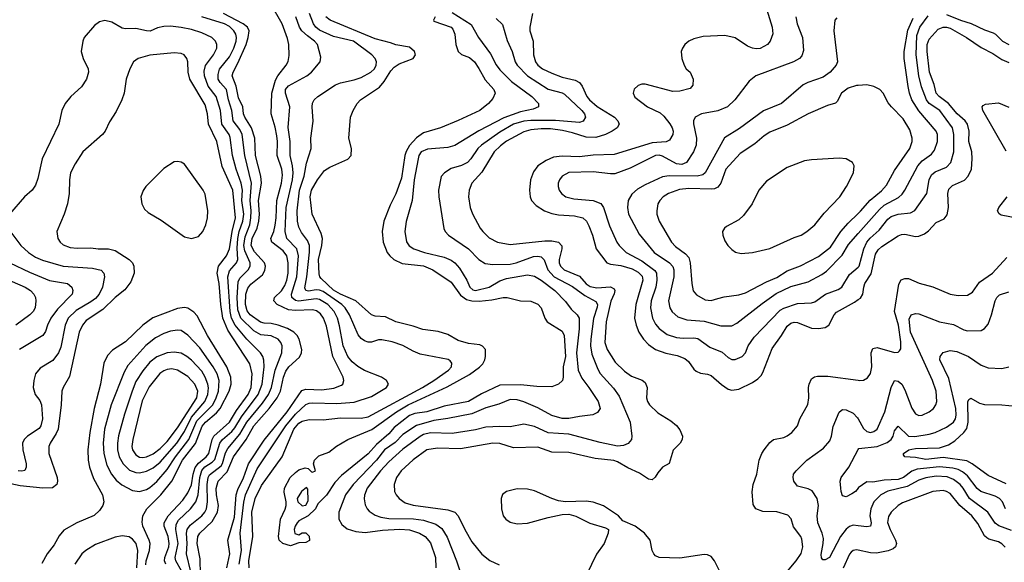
# Model space of a CAD drawing. Header units: inches. Extents: x 1308407 to 1441228, y 959628 to 1036311.
# Tile 370 of 656: x 1375159 to 1380843, y 995781 to 998913. Entities that reach past the tile are written whole.
import ezdxf

# ---------------------------------------------------------------- set-up
doc = ezdxf.new("R2010")
doc.units = ezdxf.units.IN
doc.header["$MEASUREMENT"] = 0
doc.layers.add('B3979', color=7, linetype='Continuous')
doc.layers.add('B3989', color=7, linetype='Continuous')

msp = doc.modelspace()

# ---------------------------------------------------------------- linework, layer by layer
at = {"layer": 'B3979', "color": 5}
for points, elevation in [([(1376355, 995750), (1376371.1, 995830), (1376360.1, 995910), (1376397.9, 996042.2), (1376408.3, 996170), (1376417.7, 996202.3), (1376450.9, 996269.1), (1376479.5, 996350), (1376570, 996486.8), (1376702.5, 996650), (1376787.9, 996772.1), (1376810, 996780.1), (1376902.5, 996777.5), (1376973, 996787), (1377016.7, 996803.3), (1377025.1, 996810), (1377030.6, 996830), (1377026.4, 996850), (1376965.8, 996970), (1376930, 997144.4), (1376912.5, 997190), (1376895.3, 997215.3), (1376872.4, 997232.4), (1376850, 997238.9), (1376750, 997234.9), (1376710, 997238.9), (1376644.7, 997270), (1376626.3, 997290), (1376630.5, 997310), (1376670, 997349.2), (1376690, 997378.9), (1376701.7, 997410), (1376707.7, 997450), (1376708.1, 997510), (1376701, 997550), (1376679.1, 997579.1), (1376613.6, 997630), (1376609.2, 997650), (1376624.9, 997690), (1376633.1, 997726.9), (1376639.3, 997770), (1376642.8, 997870), (1376669.9, 997970), (1376675.8, 998015.8), (1376672.3, 998050), (1376644.5, 998130), (1376646.8, 998210), (1376643.1, 998243.1), (1376633.5, 998293.5), (1376609.9, 998370), (1376613.8, 998490), (1376635.2, 998564.8), (1376649.7, 998590.3), (1376697.7, 998650), (1376708.4, 998671.6), (1376713.6, 998706.4), (1376712.1, 998770), (1376705.4, 998805.4), (1376673.3, 998890), (1376606.1, 999006.1)], 2880), ([(1377655.1, 998955.1), (1377765.4, 998885.4), (1377807, 998810), (1377876.7, 998716.7), (1377910, 998652.4), (1377930, 998624.5), (1377997.4, 998557.4), (1378116.3, 998470), (1378154, 998430), (1378154.9, 998410), (1378123.3, 998396.7), (1378050, 998381.7), (1377953.4, 998346.6), (1377810, 998271.2), (1377670, 998187.7), (1377630, 998175.8), (1377513.3, 998166.7), (1377477.2, 998150), (1377463.7, 998130), (1377458.9, 998110), (1377435.4, 997990), (1377423.9, 997870), (1377389.4, 997749.4), (1377382.1, 997690), (1377390.9, 997630.9), (1377407.5, 997607.5), (1377434, 997590), (1377495.8, 997570), (1377610, 997543), (1377650, 997524.7), (1377670.1, 997510), (1377698.7, 997478.7), (1377741.1, 997410), (1377758.4, 997370), (1377774.9, 997354.9), (1377790.1, 997350.1), (1377870, 997369.7), (1377930, 997405.8), (1377970, 997420.5), (1378090, 997440.4), (1378130, 997432.7), (1378170, 997410.6), (1378248.8, 997350), (1378310, 997286.9), (1378342.9, 997242.9), (1378376.6, 997210), (1378388.1, 997190), (1378388.7, 997128.7), (1378373.3, 996990), (1378382.7, 996890), (1378403.8, 996843.8), (1378445.5, 996790), (1378497.8, 996710), (1378510.9, 996670), (1378494.5, 996645.5), (1378467.6, 996632.4), (1378390, 996623.7), (1378330, 996610.6), (1378290, 996612.3), (1378230, 996628.3), (1378150, 996672.6), (1378070, 996708.1), (1378030, 996718.5), (1377990, 996721.1), (1377925.8, 996694.2), (1377850, 996673.5), (1377770, 996638.7), (1377630, 996611), (1377550, 996600.1), (1377450, 996571.4), (1377370, 996519.9), (1377326.3, 996473.6), (1377264.4, 996430), (1377218.9, 996370), (1377084.6, 996230), (1377040.3, 996170), (1377000.8, 996070), (1377002, 996030), (1377018.9, 995998.9), (1377050, 995975.2), (1377098.9, 995958.9), (1377154.1, 995954.1), (1377252.5, 995967.5), (1377353.4, 995973.4), (1377408.5, 995968.5), (1377466.5, 995950), (1377498.8, 995930), (1377530, 995893.4), (1377559.3, 995810), (1377560.7, 995750)], 2840), ([(1379472.1, 998970), (1379503, 998870), (1379507.5, 998832.5), (1379492.4, 998790), (1379476.1, 998770), (1379433.6, 998746.4), (1379410, 998744.3), (1379390, 998748.3), (1379361.5, 998761.5), (1379290, 998808.3), (1379230, 998822.8), (1379104.3, 998815.7), (1379050, 998803.1), (1379022.4, 998790), (1378999.5, 998770), (1378985.3, 998750), (1378978.4, 998730), (1378982, 998690), (1378994.8, 998650), (1379006.8, 998630), (1379030.6, 998610), (1379047.7, 998570), (1379044.1, 998535.9), (1379030, 998516), (1378970, 998501), (1378930, 998499.3), (1378770, 998541.8), (1378750, 998541.4), (1378730, 998533.7), (1378706.8, 998513.2), (1378700.2, 998490), (1378710, 998466.5), (1378784, 998410), (1378856.3, 998376.3), (1378877.3, 998357.3), (1378912.7, 998312.7), (1378926, 998290), (1378931.3, 998270), (1378929.1, 998250), (1378910, 998217.2), (1378890.8, 998209.2), (1378810, 998202.2), (1378590, 998135.6), (1378468.9, 998131.1), (1378390, 998121.2), (1378290, 998125.2), (1378240.5, 998119.5), (1378199.1, 998100.9), (1378150.7, 998069.3), (1378124.4, 998035.6), (1378108.6, 997990), (1378102.2, 997930), (1378106.2, 997890), (1378114.2, 997870), (1378140.2, 997840.2), (1378188.9, 997810), (1378230, 997795.5), (1378270, 997787.9), (1378361.6, 997781.6), (1378410, 997769.4), (1378430.9, 997750.9), (1378444.5, 997724.5), (1378464.8, 997670), (1378486, 997590), (1378549.3, 997510), (1378570, 997502.7), (1378630, 997493.9), (1378694.8, 997474.8), (1378730, 997456), (1378752.3, 997432.3), (1378756.6, 997410), (1378716.9, 997270), (1378708.2, 997190), (1378717.1, 997150), (1378734, 997110), (1378760.8, 997070), (1378790, 997038.3), (1378830.3, 997010), (1378890, 996987.6), (1378954.6, 996974.6), (1378998.2, 996958.2), (1379020.9, 996940.9), (1379050, 996896.5), (1379063.9, 996883.9), (1379090, 996872.8), (1379130, 996867), (1379150, 996858.9), (1379210, 996807.6), (1379250, 996781.6), (1379270, 996775), (1379310, 996780.3), (1379390, 996818.6), (1379420.2, 996839.8), (1379439.7, 996860.3), (1379450, 996876.4), (1379504, 997016), (1379557.6, 997090), (1379590, 997144.6), (1379610, 997162.6), (1379630, 997168.2), (1379650, 997166.3), (1379730, 997133.6), (1379770, 997130.9), (1379810, 997136.2), (1379830.6, 997149.4), (1379860.6, 997210), (1379874.3, 997225.7), (1379977.8, 997282.2), (1380000, 997297.8)], 2920), ([(1376091.8, 995731.8), (1376060.5, 995790), (1376056.2, 995810), (1376074.4, 995890), (1376059.5, 995970), (1376061.2, 995998.8), (1376075.5, 996024.5), (1376145.6, 996090), (1376175.4, 996130), (1376189, 996171), (1376198.9, 996270), (1376209.4, 996310.6), (1376227.8, 996332.2), (1376270, 996358.6), (1376285.8, 996374.2), (1376314, 996470), (1376329.2, 996490.8), (1376383.1, 996536.9), (1376401.6, 996558.4), (1376439.2, 996620.8), (1376535.2, 996750), (1376557.7, 996810), (1376569.9, 996910), (1376568.3, 996948.3), (1376562.1, 996970), (1376548.6, 996990), (1376470, 997068.9), (1376402.4, 997150), (1376382, 997190), (1376373.9, 997230), (1376360.1, 997430), (1376370, 997463.5), (1376410.2, 997509.8), (1376417.7, 997530), (1376414.9, 997594.9), (1376418.9, 997650), (1376426.2, 997690), (1376446, 997750), (1376451.8, 997790), (1376441.9, 997870), (1376444.7, 997930), (1376437.6, 997970), (1376408.4, 998050), (1376386.9, 998130), (1376373.5, 998233.5), (1376367.7, 998250), (1376325.8, 998310), (1376317.5, 998390), (1376292.6, 998470), (1376247.4, 998530), (1376225, 998590), (1376222.9, 998617.1), (1376231.9, 998648.1), (1376277.9, 998710), (1376295.9, 998750), (1376297, 998770), (1376289.3, 998789.3), (1376267.9, 998810), (1376210, 998836.7), (1376150, 998856.6), (1376090, 998869.3), (1376030, 998877), (1375990, 998874.9), (1375953.9, 998866.1), (1375912.1, 998847.9), (1375890.9, 998849.1), (1375830, 998863), (1375770, 998860.9), (1375750, 998865.2), (1375690, 998898.2), (1375650, 998909.7), (1375619.4, 998900.6), (1375590, 998880.5), (1375530.4, 998810), (1375522.4, 998790), (1375514, 998730), (1375525.7, 998690), (1375553.6, 998630), (1375555.5, 998610), (1375544.4, 998570), (1375514.9, 998525.1), (1375453.7, 998470), (1375420.3, 998430), (1375402.6, 998390), (1375383.6, 998310), (1375287.9, 998110), (1375263.8, 997996.2), (1375250, 997958.4), (1375230.2, 997929.8), (1375186.3, 997890), (1375099.5, 997790)], 2960), ([(1376146.5, 995726.5), (1376122.5, 995830), (1376125.6, 995890), (1376121.5, 995950), (1376125, 995970), (1376143.7, 995996.3), (1376210.9, 996050), (1376228, 996070), (1376237.9, 996090), (1376243.7, 996130), (1376240.9, 996230), (1376246.7, 996270), (1376254.3, 996285.7), (1376321.3, 996338.6), (1376329, 996351), (1376346.9, 996413.1), (1376360.8, 996439.2), (1376430, 996520.5), (1376470.2, 996590), (1376560.2, 996699.8), (1376595.3, 996750), (1376612.6, 996790), (1376634.1, 996890), (1376671.6, 996990), (1376673.5, 997030), (1376666.4, 997050), (1376650.6, 997070), (1376610, 997087.9), (1376550, 997095.3), (1376510, 997116.7), (1376435.8, 997190), (1376418.9, 997238.9), (1376413.6, 997310), (1376419.8, 997400.2), (1376430, 997421.7), (1376477.1, 997470), (1376488.4, 997491.6), (1376489.4, 997510.6), (1376458.8, 997578.8), (1376452.3, 997610), (1376459.5, 997660.5), (1376487.1, 997730), (1376493.9, 997770), (1376495.6, 997810), (1376488.5, 997870), (1376497.5, 997970), (1376458.8, 998130), (1376443.1, 998250), (1376430, 998279.3), (1376390.2, 998330.2), (1376382.6, 998390), (1376364, 998450), (1376353.3, 998510), (1376315.5, 998550), (1376305.2, 998570), (1376303.5, 998596.5), (1376312.7, 998627.3), (1376370, 998699.5), (1376395.6, 998750), (1376408.3, 998790), (1376410.3, 998810), (1376406, 998830), (1376394.6, 998850), (1376370, 998873.5), (1376341.8, 998890), (1376210, 998930.7)], 2940), ([(1376202.4, 995710), (1376201.2, 995801.2), (1376182.8, 995890), (1376186.5, 995930), (1376199.4, 995950), (1376270, 996017.1), (1376300.2, 996070), (1376306.6, 996110), (1376295.2, 996170), (1376293.5, 996206.5), (1376304.1, 996250), (1376356.7, 996303.3), (1376393.1, 996390), (1376465.9, 996490), (1376510, 996569.7), (1376599.3, 996670), (1376644.3, 996730), (1376664.9, 996770), (1376682.1, 996850), (1376695.2, 996884.8), (1376712.6, 996910), (1376774, 996966), (1376785, 996990), (1376786.8, 997010), (1376772.5, 997070), (1376760.7, 997090), (1376740.9, 997110), (1376705.7, 997130), (1376650, 997151.1), (1376610, 997159.4), (1376570, 997161.3), (1376548.3, 997168.3), (1376489.6, 997210), (1376472.5, 997232.5), (1376461.3, 997270), (1376463.7, 997330), (1376476, 997364), (1376493.5, 997386.5), (1376559.7, 997440.3), (1376574.3, 997465.7), (1376577.9, 997490), (1376572.4, 997510), (1376513.6, 997573.6), (1376494.9, 997610), (1376500.3, 997650), (1376528.7, 997710), (1376538.9, 997750), (1376542.8, 997790), (1376536.7, 997870), (1376554.5, 997970), (1376551.2, 998010), (1376520.5, 998130), (1376516.3, 998230), (1376497.4, 998290), (1376457.7, 998350), (1376451.1, 998370), (1376447.2, 998410), (1376422.1, 998462.1), (1376408.3, 998530), (1376385.5, 998590), (1376390.3, 998610), (1376418.3, 998661.7), (1376465.3, 998770), (1376477.9, 998810), (1376483.8, 998850), (1376473.3, 998870), (1376447.9, 998890), (1376336, 998950)], 2920), ([(1376426.1, 995770), (1376439.1, 995850), (1376432, 995950), (1376452.2, 996127.8), (1376462.2, 996170), (1376530, 996320.8), (1376694.3, 996570), (1376750, 996636), (1376810, 996692.8), (1376830, 996700.9), (1376850, 996702.8), (1376990, 996697.9), (1377090, 996706), (1377190, 996737.8), (1377277, 996790), (1377287.3, 996810), (1377277, 996830), (1377247.3, 996850), (1377150, 996889.2), (1377110, 996912.5), (1377078.9, 996938.9), (1377053.1, 996970), (1377025.8, 997030), (1377005.5, 997145.5), (1376993.3, 997190), (1376974, 997230), (1376938.5, 997270), (1376890, 997298.5), (1376870, 997301.7), (1376768.2, 997288.2), (1376750, 997291.9), (1376729.9, 997310), (1376728.8, 997330), (1376758.3, 997430), (1376768.7, 997550), (1376758.7, 997590), (1376701.3, 997650), (1376691.1, 997690), (1376697.4, 997830), (1376733.1, 997990), (1376737.9, 998030), (1376734.3, 998070), (1376720.5, 998130), (1376719.5, 998210), (1376709, 998291), (1376717.9, 998410), (1376693.9, 998490), (1376693.8, 998510), (1376710, 998531.7), (1376816.4, 998590), (1376843.9, 998610), (1376892.6, 998670), (1376897, 998697), (1376877.4, 998770), (1376861, 998790), (1376819.5, 998819.5), (1376788.1, 998850), (1376774.8, 998870), (1376753.3, 998930)], 2860), ([(1376484.2, 995750), (1376481.8, 995790), (1376504.9, 995930), (1376497.9, 996070), (1376517.3, 996150), (1376554.8, 996225.2), (1376674.5, 996390), (1376742.1, 996550), (1376770, 996583.6), (1376790, 996595.7), (1376830, 996604.8), (1376910, 996603.5), (1377010, 996615.7), (1377130, 996613.4), (1377170, 996621), (1377483.7, 996790), (1377549.8, 996830), (1377633.8, 996890), (1377650.9, 996910), (1377654.3, 996930), (1377644.8, 996944.8), (1377632.3, 996952.3), (1377470, 996983.5), (1377430, 996999.7), (1377370, 997033.6), (1377310, 997054.2), (1377250, 997066), (1377230, 997065.4), (1377190, 997052.6), (1377170, 997052.6), (1377150, 997059.1), (1377130, 997073.5), (1377113.5, 997093.5), (1377062.6, 997210), (1377037.1, 997250), (1377018.6, 997270), (1376910, 997344.5), (1376890, 997352.9), (1376870, 997353.9), (1376826.4, 997346.4), (1376810.5, 997350.5), (1376805.7, 997365.7), (1376816.9, 997430), (1376831.6, 997571.6), (1376831.5, 997610), (1376819.7, 997639.7), (1376785.8, 997685.8), (1376770, 997716.4), (1376762, 997750), (1376760.5, 997810), (1376774.4, 997930), (1376801.6, 998010), (1376814.8, 998085.2), (1376841, 998170), (1376839.3, 998230), (1376852.9, 998327.1), (1376846.5, 998410), (1376849, 998431), (1376858.9, 998450), (1376879.7, 998470), (1376982.2, 998537.8), (1377010, 998549.3), (1377090, 998566), (1377130, 998579.4), (1377186, 998610), (1377206.4, 998630), (1377216.8, 998650), (1377218.4, 998670), (1377211.8, 998690), (1377191.6, 998710), (1377085.4, 998790), (1376970, 998815.8), (1376890, 998853.3), (1376868.8, 998870), (1376854.6, 998890), (1376831.7, 998950)], 2840), ([(1377557.1, 998930), (1377547.9, 998910), (1377550, 998905.3), (1377650, 998870.8), (1377659.6, 998859.6), (1377670.5, 998830), (1377675.9, 998770), (1377690.9, 998730), (1377710, 998712.2), (1377755.1, 998695.1), (1377783.7, 998670), (1377810, 998631.3), (1377845.4, 998565.4), (1377896.5, 998510), (1377904, 998490), (1377890, 998457.6), (1377864.9, 998430), (1377814.4, 998390), (1377690, 998331.1), (1377588, 998290), (1377490, 998260.2), (1377450, 998231.3), (1377410, 998187.2), (1377390, 998153.2), (1377382.8, 998130), (1377362.2, 997997.8), (1377330, 997908.5), (1377297.4, 997842.6), (1377260.8, 997750), (1377251.4, 997690), (1377257.1, 997630), (1377280.1, 997570), (1377295.2, 997550), (1377319.2, 997530), (1377366.4, 997506.4), (1377490, 997491.8), (1377543.9, 997470), (1377650, 997397.7), (1377704.2, 997324.2), (1377739, 997298.9), (1377770, 997291), (1377810.9, 997289.1), (1377884.1, 997295.9), (1377950, 997310.2), (1377974, 997310), (1378050, 997291.5), (1378110, 997288.1), (1378150, 997272.3), (1378169, 997250), (1378190.2, 997190.2), (1378203.1, 997170), (1378290, 997115.8), (1378302.6, 997090), (1378310.1, 996970), (1378295.9, 996910), (1378296.5, 996850), (1378291.7, 996830), (1378270, 996809.7), (1378230, 996794.7), (1378144.4, 996795.6), (1378050, 996806.5), (1377930, 996803.2), (1377825.8, 996754.2), (1377750, 996708.8), (1377610, 996682.6), (1377508.5, 996650), (1377439.8, 996640.2), (1377410, 996628.8), (1377320.3, 996559.7), (1377290, 996522.2), (1377218.3, 996461.7), (1377170, 996407.1), (1377016.7, 996283.3), (1376978.8, 996241.2), (1376930, 996169.6), (1376880.3, 996119.7), (1376866, 996090), (1376824.7, 996050), (1376770, 996020.9), (1376760.5, 996010), (1376748.2, 995990), (1376743, 995970), (1376748, 995948), (1376770, 995940.7), (1376790, 995950.7), (1376810, 995951), (1376830, 995932), (1376832.4, 995907.6), (1376810, 995896), (1376770, 995894), (1376723, 995877), (1376677.2, 995890), (1376657, 995910), (1376653.6, 995930), (1376663.6, 996030), (1376692, 996088), (1376696.3, 996110), (1376697.6, 996130), (1376686.3, 996186.3), (1376687.3, 996210), (1376720.9, 996270), (1376750, 996299.6), (1376770, 996314.6), (1376806.4, 996326.4), (1376823.6, 996323.6), (1376843.6, 996303.6), (1376850, 996302), (1376866, 996310), (1376855.3, 996350), (1376861.2, 996370), (1376884.9, 996395.1), (1376943, 996417), (1376987.8, 996452.2), (1377053.3, 996490), (1377191.8, 996548.2), (1377333.7, 996650), (1377401, 996690), (1377626.7, 996793.3), (1377754.7, 996865.3), (1377813.1, 996906.9), (1377832.3, 996927.7), (1377843.7, 996950), (1377847.9, 996970), (1377847, 997010), (1377829.9, 997029.9), (1377815.7, 997035.7), (1377750, 997044.8), (1377690, 997060.9), (1377630, 997097.2), (1377574.2, 997114.2), (1377485.5, 997125.5), (1377430, 997144.1), (1377330, 997168.8), (1377270, 997198.8), (1377210, 997202.8), (1377190, 997210.6), (1377098.9, 997290), (1377010, 997329), (1376970, 997352.6), (1376899.3, 997419.3), (1376891.1, 997430), (1376886.9, 997446.9), (1376884.2, 997530), (1376903.5, 997610), (1376907.8, 997650), (1376899.3, 997679.3), (1376847.5, 997790), (1376835.9, 997890), (1376843.1, 997930), (1376877.1, 997990), (1376917.9, 998042.1), (1376950, 998063), (1377052.4, 998107.6), (1377072.7, 998130), (1377073.7, 998170), (1377059.8, 998230), (1377068.9, 998350), (1377083.1, 998390), (1377107, 998430), (1377126.6, 998450), (1377235.4, 998524.6), (1377262.7, 998557.3), (1377301.5, 998618.5), (1377321.1, 998638.9), (1377350, 998657.9), (1377430.4, 998690), (1377443.7, 998710), (1377437.9, 998730), (1377410, 998754), (1377330, 998768.3), (1377300.3, 998780.3), (1377210, 998802.7), (1376951, 998911), (1376926.7, 998930)], 2820), ([(1377910, 998921.1), (1377946, 998886), (1377972.5, 998792.5), (1378002.8, 998730), (1378019.8, 998670), (1378030.8, 998650), (1378090.1, 998590.1), (1378210, 998512.7), (1378290, 998492.2), (1378304, 998484), (1378404.8, 998390), (1378419.7, 998370), (1378424.9, 998350), (1378412.5, 998327.5), (1378390, 998320.2), (1378251.9, 998331.9), (1378110, 998332.3), (1378070, 998327.2), (1378010, 998310.5), (1377930, 998264.2), (1377825.3, 998190), (1377803.7, 998170), (1377763.7, 998110), (1377743.9, 998090), (1377710, 998071.6), (1377650, 998055), (1377611.5, 998030), (1377591.8, 998008.2), (1377575.9, 997930), (1377577.8, 997890), (1377607.9, 997707.9), (1377615.3, 997690), (1377634, 997670), (1377750, 997591.4), (1377810, 997529.1), (1377846.5, 997506.5), (1377890, 997500.7), (1377990, 997502.7), (1378025.1, 997510), (1378125.6, 997545.6), (1378150, 997548.9), (1378170, 997544.8), (1378187.2, 997527.2), (1378207, 997470), (1378245.3, 997430), (1378350, 997373.1), (1378422.1, 997322.1), (1378485.9, 997285.9), (1378494.8, 997270), (1378493.2, 997253.2), (1378470.8, 997189.2), (1378455.3, 997070), (1378454.8, 997030), (1378462.4, 996982.4), (1378496.4, 996896.4), (1378510.9, 996870.9), (1378587.4, 996787.4), (1378619.4, 996739.4), (1378682.8, 996590), (1378693.4, 996510), (1378690.2, 996489.8), (1378672.3, 996467.7), (1378644.3, 996455.7), (1378610, 996452.5), (1378510, 996473.6), (1378330, 996521.7), (1378210, 996527.8), (1378130, 996564.4), (1378070, 996579.5), (1377990, 996562.5), (1377930, 996566.2), (1377850, 996562.1), (1377790, 996546.5), (1377655.4, 996524.6), (1377530, 996529.5), (1377490, 996518.5), (1377470, 996508.1), (1377370, 996434.3), (1377290, 996361.7), (1377241.1, 996310), (1377164.1, 996210), (1377149.3, 996169.3), (1377147.8, 996147.8), (1377153.7, 996113.7), (1377164.9, 996090), (1377176.9, 996076.9), (1377210, 996053.9), (1377242.8, 996042.8), (1377290, 996034.8), (1377432, 996032), (1377490, 996025), (1377561.3, 996001.3), (1377595.9, 995975.9), (1377626.5, 995926.5), (1377681.3, 995790), (1377697.3, 995737.3)], 2860), ([(1378119.7, 998950), (1378103.2, 998870), (1378104.5, 998850), (1378122.5, 998790), (1378124.2, 998710), (1378137, 998670), (1378150, 998651), (1378177.5, 998630), (1378230, 998604.6), (1378290, 998582), (1378365.1, 998565.1), (1378390.1, 998550.1), (1378405.3, 998530), (1378433.2, 998470), (1378449.1, 998450), (1378492.8, 998412.8), (1378593.1, 998350), (1378612.4, 998330), (1378620.6, 998310), (1378608, 998290), (1378579.1, 998270), (1378540.7, 998250), (1378485.8, 998234.2), (1378430, 998234.7), (1378350, 998260.8), (1378293, 998273), (1378222.7, 998282.7), (1378170, 998283.6), (1378110, 998277.1), (1378070, 998265.5), (1377968.4, 998211.6), (1377933.9, 998186.1), (1377897.5, 998150), (1377826.3, 998033.7), (1377769.3, 997970), (1377754, 997930), (1377750.1, 997890), (1377759.5, 997830), (1377773.2, 997793.2), (1377817.6, 997710), (1377832.7, 997690), (1377870, 997654.5), (1377917.1, 997630), (1377990, 997615.9), (1378190, 997637), (1378230, 997636.7), (1378268.8, 997628.8), (1378288.4, 997608.4), (1378289.1, 997590), (1378274, 997530), (1378273.9, 997510), (1378281.9, 997490), (1378301.9, 997470), (1378390, 997432.5), (1378429.2, 997389.2), (1378452.9, 997372.9), (1378490, 997366.5), (1378570, 997371.1), (1378590, 997360.7), (1378594.4, 997350), (1378590, 997331.5), (1378571.6, 997288.4), (1378543.9, 997170), (1378537.8, 997050), (1378549.6, 997010), (1378597.2, 996937.2), (1378650, 996885.1), (1378690, 996856.6), (1378752.9, 996832.9), (1378770, 996819.6), (1378782.1, 996790), (1378778, 996730), (1378782.5, 996710), (1378795.2, 996690), (1378843.4, 996643.4), (1378917.4, 996597.4), (1378950.1, 996570.1), (1378970, 996546), (1378984.9, 996510), (1378983.1, 996490), (1378972, 996470), (1378930.9, 996429.1), (1378907.6, 996352.4), (1378870, 996331.3), (1378842.3, 996297.7), (1378827.9, 996272.1), (1378810, 996256.8), (1378790, 996261.5), (1378736.8, 996296.8), (1378670, 996326.7), (1378610, 996362.1), (1378588.4, 996368.4), (1378480.4, 996380.4), (1378330, 996415.2), (1378230, 996418), (1378150, 996445.8), (1378010, 996442.5), (1377930, 996466.3), (1377890, 996469.9), (1377703.8, 996436.2), (1377570, 996440.7), (1377510, 996429.9), (1377430, 996373.7), (1377360.2, 996310), (1377334.2, 996270), (1377319.7, 996230), (1377322.2, 996190), (1377332.4, 996170), (1377349, 996149), (1377385, 996125), (1377431, 996111), (1377630, 996084.5), (1377671, 996070), (1377690.1, 996050), (1377727.8, 995970), (1377770, 995899.7), (1377827.6, 995827.6), (1377872.2, 995792.2), (1377926.8, 995766.8)], 2880), ([(1379639.7, 998930), (1379648.4, 998890), (1379678.6, 998810), (1379684.5, 998735.5), (1379674.9, 998705.1), (1379661.1, 998690), (1379626.4, 998670), (1379408, 998590), (1379370, 998558.7), (1379287.6, 998450), (1379244.6, 998410), (1379190, 998387.4), (1379095.3, 998370), (1379057.7, 998350), (1379048.1, 998330), (1379048.3, 998311.7), (1379066.1, 998230), (1379064.1, 998190), (1379048.4, 998151.6), (1379009.2, 998090), (1378982.5, 998077.5), (1378950, 998080.6), (1378870, 998126), (1378850, 998131.1), (1378830, 998129.8), (1378683.3, 998056.7), (1378595.5, 998024.5), (1378570, 998023.6), (1378470, 998036), (1378329.2, 998030.8), (1378290.7, 998009.3), (1378274.4, 997990), (1378268.2, 997970), (1378267.2, 997950), (1378272.4, 997930), (1378286.3, 997910), (1378311.9, 997891.9), (1378358.5, 997878.5), (1378470, 997869.5), (1378513.4, 997853.4), (1378529.6, 997829.6), (1378563.6, 997723.6), (1378605.9, 997630), (1378619.8, 997610), (1378660.6, 997570), (1378750, 997521.1), (1378826.6, 997466.6), (1378836.1, 997450), (1378838, 997410), (1378831.4, 997370), (1378804.8, 997290), (1378800.6, 997250), (1378812.5, 997190), (1378830, 997155.5), (1378850.5, 997130.5), (1378896.7, 997096.7), (1378950, 997078.2), (1378990, 997074.2), (1379050, 997077.8), (1379073.4, 997073.4), (1379142.8, 997022.8), (1379214.8, 996994.8), (1379250, 996963.2), (1379270, 996952.3), (1379290, 996951.3), (1379330, 996969.1), (1379349.8, 996990), (1379365.3, 997030), (1379398.8, 997081.2), (1379550, 997236.8), (1379570.9, 997249.1), (1379650, 997275.3), (1379730, 997278.9), (1379750, 997285.3), (1379810.6, 997329.4), (1379883.4, 997356.6), (1379904.5, 997370), (1379950, 997442.3), (1380000, 997485.5)], 2940), ([(1379875.8, 998924.2), (1379864.2, 998910), (1379858.3, 998850), (1379880.8, 998670), (1379872.7, 998650), (1379838.6, 998610), (1379798.1, 998581.9), (1379708.9, 998551.1), (1379682.9, 998537.1), (1379556.9, 998430), (1379452.3, 998387.7), (1379313.8, 998286.2), (1379228.2, 998231.8), (1379116.4, 998030), (1379102.6, 998017.4), (1379070.1, 998009.9), (1378908.7, 998011.3), (1378870, 998006.4), (1378770, 997960.2), (1378725.7, 997934.3), (1378693.3, 997906.7), (1378671, 997870), (1378667.2, 997830), (1378672.7, 997790), (1378735.7, 997675.7), (1378822, 997570), (1378910.8, 997510.8), (1378929.2, 997489.2), (1378935.2, 997470), (1378935, 997430), (1378903.9, 997290), (1378911.6, 997250), (1378926.2, 997226.2), (1378959.1, 997199.1), (1379010, 997180.7), (1379110, 997172.5), (1379206.1, 997146.1), (1379270, 997147), (1379298.3, 997161.7), (1379444.6, 997275.4), (1379526.9, 997333.1), (1379610, 997372.8), (1379710, 997399.8), (1379790, 997442.6), (1379817.3, 997462.7), (1379906.7, 997553.3), (1379944.6, 997615.4), (1380000, 997678.7)], 2960), ([(1376002.7, 995770), (1375994.9, 995790), (1375996.1, 995810), (1376018.9, 995870), (1376022.1, 995890), (1376014.9, 995930), (1375991.9, 995990), (1375992.4, 996010), (1376016.6, 996050), (1376100.4, 996139.6), (1376130, 996183.2), (1376150, 996228.4), (1376159.6, 996290), (1376171.6, 996328.4), (1376190, 996354.4), (1376234.2, 996390), (1376250.6, 996409.4), (1376269.1, 996490), (1376279.1, 996510), (1376369.1, 996590.9), (1376410, 996658.1), (1376477.3, 996750), (1376494.4, 996790), (1376500.3, 996870), (1376487.2, 996927.2), (1376361, 997121), (1376332.3, 997190), (1376319.3, 997270), (1376309.3, 997390), (1376298.3, 997450), (1376306.2, 997490), (1376352.3, 997550), (1376370.7, 997590), (1376385.7, 997690), (1376404.2, 997770), (1376388.9, 997930), (1376326.6, 998066.6), (1376296.3, 998210), (1376249, 998310), (1376242.6, 998370), (1376230, 998421.7), (1376140.5, 998570), (1376131.6, 998610), (1376128.8, 998670), (1376123.1, 998690), (1376107.3, 998710), (1376090, 998718.7), (1376050, 998722.8), (1375910, 998708.9), (1375842, 998690), (1375815.8, 998670), (1375795.3, 998630), (1375773.4, 998570), (1375761.5, 998490), (1375747.9, 998450), (1375716.2, 998383.8), (1375676.7, 998323.3), (1375652.9, 998270), (1375636.5, 998250), (1375523.9, 998150), (1375478.5, 998081.5), (1375452.8, 998030), (1375445.4, 997990), (1375444.7, 997910), (1375433.8, 997850), (1375414.7, 997790), (1375372, 997690), (1375378, 997650), (1375391.8, 997630), (1375410, 997614.3), (1375450, 997598), (1375490, 997594.6), (1375570, 997597.4), (1375610.7, 997590.7), (1375671, 997590), (1375710, 997581.9), (1375790.1, 997530.1), (1375809.2, 997510), (1375818, 997490), (1375820.2, 997450), (1375799.7, 997400.3), (1375766.2, 997353.8), (1375710, 997309.1), (1375639.3, 997240.7), (1375542.3, 997177.7), (1375521, 997150), (1375502.6, 997110), (1375446, 996854), (1375409.3, 996790), (1375402.5, 996770), (1375398.4, 996690), (1375379.9, 996550), (1375370, 996524.8), (1375333.7, 996470), (1375325.9, 996450), (1375326.7, 996410), (1375374.8, 996270), (1375377.1, 996250), (1375373, 996230), (1375348.2, 996211.8), (1375291.3, 996208.7), (1375162, 996222), (1375053.8, 996246.2)], 2980), ([(1380000, 998534), (1379990, 998533.2), (1379942.4, 998517.6), (1379903.7, 998490), (1379878.4, 998441.6), (1379868.5, 998431.5), (1379822.6, 998417.4), (1379710, 998369.2), (1379590, 998305), (1379490, 998263.4), (1379456.9, 998243.1), (1379403, 998197), (1379318.6, 998141.4), (1379236.4, 998050), (1379206.2, 997970), (1379190, 997945.9), (1379170, 997936.4), (1379150, 997934.4), (1379021.5, 997938.5), (1378967.6, 997932.4), (1378904.7, 997910), (1378874.2, 997890), (1378854, 997870), (1378843.2, 997850), (1378836.6, 997810), (1378837.8, 997790), (1378850, 997750.4), (1378921.3, 997630), (1378944.9, 997604.9), (1379002.8, 997562.8), (1379021.2, 997541.2), (1379030.6, 997510), (1379039.2, 997390), (1379047.6, 997347.6), (1379065.4, 997325.4), (1379116.1, 997296.1), (1379150, 997292.6), (1379190, 997303.9), (1379226.6, 997313.4), (1379310, 997324.6), (1379350, 997336.3), (1379470, 997399.9), (1379530, 997426), (1379590, 997463.6), (1379667, 997493), (1379770, 997545.7), (1379839.6, 997600.4), (1379899.5, 997690), (1379941.7, 997738.3), (1380000, 997795.3)], 2980), ([(1375090.3, 997710), (1375165.8, 997610), (1375209.3, 997570), (1375250, 997542.3), (1375290, 997526), (1375410, 997490.1), (1375579.1, 997479.1), (1375628.6, 997468.6), (1375644.7, 997450), (1375648.4, 997430), (1375636.2, 997370), (1375617.3, 997330), (1375595.5, 997304.5), (1375570, 997284.3), (1375484.5, 997235.5), (1375439.3, 997190), (1375420.1, 997150), (1375396.1, 997023.9), (1375382.8, 996990), (1375350, 996947), (1375277.3, 996902.7), (1375250.1, 996869.9), (1375239.4, 996830), (1375236.1, 996790), (1375248.7, 996750), (1375274.7, 996714.7), (1375285.3, 996690), (1375290.1, 996610), (1375281.2, 996570), (1375270, 996553.8), (1375203.2, 996510), (1375183.5, 996490), (1375175.4, 996470), (1375176.8, 996430), (1375196.6, 996350), (1375196.2, 996330), (1375188.1, 996311.9), (1375170, 996306.5), (1375150, 996309.9)], 2960), ([(1375101.3, 997510), (1375215.2, 997455.2), (1375330, 997408.5), (1375434.4, 997390), (1375460.2, 997370), (1375465.8, 997350), (1375460.7, 997330), (1375377.6, 997242.4), (1375338.1, 997190), (1375318.3, 997150), (1375306.8, 997113.2), (1375291.9, 997090), (1375156.5, 997010)], 2940), ([(1375070, 997421.3), (1375190, 997370.1), (1375220.2, 997350), (1375240.2, 997330), (1375250.2, 997310), (1375251.7, 997290), (1375247, 997250), (1375236.5, 997230), (1375217.6, 997210), (1375137, 997150)], 2920), ([(1375887.4, 995767.4), (1375887.8, 995790), (1375907.7, 995850), (1375911.7, 995890), (1375906.7, 995910), (1375869.9, 995990), (1375866, 996014), (1375869.5, 996050), (1375891.8, 996090), (1375973.8, 996170), (1376036.8, 996250), (1376097.8, 996370), (1376173.8, 996466.2), (1376212.2, 996567.8), (1376230.4, 996589.6), (1376295.4, 996644.6), (1376315.4, 996670), (1376367.1, 996770), (1376379.3, 996810), (1376377.4, 996850), (1376354.2, 996910), (1376242.6, 997090), (1376183.3, 997203.3), (1376164.9, 997224.9), (1376130, 997247.4), (1376110, 997252.3), (1376070, 997246.2), (1375927.5, 997192.5), (1375870.4, 997149.6), (1375770, 997053.3), (1375693.6, 997006.4), (1375664.9, 996975.1), (1375645, 996930), (1375624.5, 996810), (1375588.4, 996670), (1375562.9, 996530), (1375551.5, 996430), (1375553.4, 996370), (1375561.7, 996330), (1375584.5, 996264.5), (1375636, 996170), (1375643.9, 996130), (1375639, 996110), (1375619.5, 996080.5), (1375588.5, 996051.5), (1375488.9, 996010), (1375413.1, 995966.8), (1375386.3, 995933.7), (1375357.5, 995882.5), (1375317.2, 995830), (1375286.4, 995773.6)], 3020), ([(1379592.4, 995730), (1379641.8, 995790), (1379670, 995832.4), (1379679.9, 995870), (1379675.1, 995915.1), (1379668.9, 995930), (1379626.7, 995986.6), (1379612, 996032), (1379593.4, 996053.4), (1379530, 996072.2), (1379450, 996074.4), (1379409.7, 996090), (1379394.2, 996114.2), (1379388.2, 996188.2), (1379393.2, 996230), (1379414.9, 996290), (1379428.7, 996371.3), (1379443.7, 996410), (1379457.1, 996430), (1379490, 996472.6), (1379509.9, 996490.1), (1379570, 996502.1), (1379590, 996511.3), (1379615.9, 996530), (1379649.8, 996570), (1379662.8, 996610), (1379708.2, 996691.8), (1379714.5, 996730), (1379712.7, 996790), (1379716.2, 996810), (1379730, 996840.3), (1379748.3, 996851.7), (1379765.1, 996854.9), (1379823.9, 996856.1), (1380000, 996832.6)], 2880), ([(1380000, 995991.4), (1379970, 995994.9), (1379950, 995988.2), (1379930, 995972.6), (1379898.1, 995930), (1379834.8, 995810), (1379810, 995795.1), (1379796.1, 995796.1), (1379787, 995807), (1379786.5, 995826.5), (1379798.4, 995890), (1379799, 995919), (1379791.6, 995950), (1379766.5, 996010), (1379763.2, 996050), (1379769.9, 996110), (1379762.2, 996150), (1379733.1, 996193.1), (1379710, 996205), (1379650, 996220.9), (1379628, 996250), (1379623.9, 996270), (1379626, 996290), (1379642.4, 996310), (1379704.2, 996370), (1379799.3, 996440.7), (1379836.7, 996483.3), (1379846.1, 996510), (1379855.2, 996564.8), (1379890, 996648), (1379901.6, 996658.4), (1379910, 996662.6), (1379930, 996661.3), (1379970, 996642.8), (1379996.1, 996616.1), (1380000, 996608.9)], 2860), ([(1380000, 996210.9), (1379998.8, 996210), (1379984, 996190), (1379963.2, 996176.8), (1379930, 996158.7), (1379910, 996165.1), (1379900.7, 996190), (1379898.7, 996210), (1379896.5, 996250), (1379900.7, 996270), (1379945, 996330), (1380000, 996432.5)], 2840), ([(1379196.3, 995736.3), (1379169.8, 995790), (1379150, 995814.2), (1379130, 995824.1), (1379110, 995825.5), (1378970, 995806), (1378850, 995809), (1378830, 995818.7), (1378819.8, 995830), (1378810.7, 995850), (1378798.2, 995910), (1378766.9, 995950), (1378713, 995990), (1378640.1, 996020.1), (1378615.1, 996050), (1378530, 996107.4), (1378470, 996127.6), (1378430, 996134.8), (1378310, 996130.8), (1378270, 996135.3), (1378230, 996148.7), (1378130, 996194), (1378090, 996203.4), (1378030, 996205.7), (1377968.5, 996190), (1377946.6, 996173.4), (1377938.2, 996150), (1377940.6, 996090), (1377950, 996050.4), (1377965.8, 996030), (1377990, 996013.5), (1378030, 996002.8), (1378090, 996006.6), (1378210, 996039.2), (1378290, 996056.5), (1378330, 996059), (1378370, 996048), (1378450, 996007.3), (1378540.5, 995980.5), (1378558, 995970), (1378556, 995950), (1378533.8, 995890), (1378488.4, 995828.4), (1378430.2, 995710)], 2920), ([(1375833.9, 995750), (1375839.7, 995850), (1375830.5, 995890), (1375810, 995915), (1375790, 995928.1), (1375750, 995934.8), (1375710, 995927.3), (1375596.1, 995883.9), (1375540.9, 995850), (1375516.9, 995830), (1375476.2, 995770)], 3040), ([(1380000, 995851.6), (1379990, 995853.8), (1379970, 995849.8), (1379960, 995840), (1379950, 995828.4), (1379912.7, 995747.3)], 2880)]:
    msp.add_lwpolyline(points, dxfattribs=dict(at, elevation=elevation))
for points, elevation in [([(1379890, 998114.4), (1379730, 998104.9), (1379690, 998098.1), (1379590, 998060.2), (1379470, 997981.6), (1379425.6, 997930), (1379386.7, 997850), (1379336.8, 997783.2), (1379310, 997758.9), (1379239.6, 997720.4), (1379227.2, 997710), (1379217.3, 997690), (1379218.2, 997670), (1379230, 997637.6), (1379247.3, 997610), (1379270, 997586), (1379292.2, 997572.2), (1379324.6, 997564.6), (1379390, 997568.8), (1379490, 997593.6), (1379630, 997656.8), (1379670, 997670.6), (1379703.2, 997690), (1379750, 997729), (1379802.6, 997797.4), (1379893.3, 997890), (1379932.9, 997950), (1379973.6, 998030), (1379977.3, 998070), (1379967.6, 998090), (1379930, 998109.8)], 3020), ([(1376070, 998095.8), (1376050, 998092.6), (1375990, 998053.7), (1375886.5, 997950), (1375871.7, 997928.3), (1375858.6, 997890), (1375863.6, 997850), (1375879.8, 997819.8), (1375900.2, 997799.8), (1375976.3, 997756.3), (1376110, 997660.2), (1376150, 997650.2), (1376190, 997662.3), (1376215.5, 997690), (1376232.8, 997730), (1376243.7, 997770), (1376244.2, 997810), (1376230, 997906), (1376218.4, 997930), (1376110, 998078.9), (1376090, 998091.2)], 3020), ([(1376070, 997121.9), (1376030, 997115.7), (1375990, 997101.4), (1375943.2, 997076.8), (1375887.6, 997032.4), (1375782.8, 996917.2), (1375761.8, 996878.2), (1375687.5, 996690), (1375647.9, 996550), (1375640.7, 996470), (1375643.6, 996410), (1375661.2, 996341.2), (1375687.7, 996290), (1375716.4, 996256.4), (1375749, 996229), (1375810, 996196.3), (1375850, 996190.1), (1375890, 996201.7), (1375910, 996213.2), (1375950, 996247.4), (1376010, 996316.1), (1376057.4, 996390), (1376134.7, 996490), (1376182.1, 996597.9), (1376272.8, 996690), (1376293.4, 996730), (1376306.5, 996770), (1376310.2, 996830.2), (1376297.8, 996870), (1376276.3, 996910), (1376198.5, 997018.5), (1376130, 997092.3), (1376090, 997118.7)], 3040), ([(1376050, 996994.3), (1376010, 996989.9), (1375950, 996967.1), (1375910, 996935.9), (1375870, 996886.1), (1375830, 996825.4), (1375807.3, 996770), (1375763.8, 996636.2), (1375729.4, 996510.6), (1375722.5, 996470), (1375722.5, 996430), (1375732.9, 996390), (1375755.2, 996350), (1375793.3, 996313.3), (1375830, 996299.4), (1375850, 996298.7), (1375890, 996306.6), (1375930, 996326.1), (1375970, 996359.7), (1376065, 996470), (1376110, 996536.9), (1376150, 996618.7), (1376226.8, 996710), (1376244.3, 996750), (1376247.7, 996787.7), (1376244.8, 996810), (1376230.3, 996850), (1376210, 996884.7), (1376150, 996948.7), (1376124, 996970), (1376090, 996987.8)], 3060), ([(1376037.6, 996897.6), (1376010, 996895), (1375990, 996887.5), (1375968.1, 996871.9), (1375905.3, 996794.7), (1375865.8, 996714.2), (1375811.7, 996490), (1375806.3, 996450), (1375810.1, 996430), (1375830, 996401.7), (1375850, 996388.4), (1375870, 996386.2), (1375890, 996390.1), (1375930, 996408.1), (1375970, 996438.2), (1376010, 996478.1), (1376070, 996558.2), (1376181, 996730), (1376186.3, 996770), (1376169.1, 996810), (1376130, 996854.8), (1376070, 996890.9)], 3080), ([(1376814, 996214), (1376786.4, 996190), (1376761.3, 996150), (1376763.8, 996130), (1376790, 996106.8), (1376810, 996111.3), (1376823.7, 996136.3), (1376823.1, 996203.1)], 2820)]:
    msp.add_lwpolyline(points, close=True, dxfattribs=dict(at, elevation=elevation))
at = {"layer": 'B3989', "color": 5}
for points, elevation in [([(1380000, 997485.5), (1380005.2, 997490), (1380032.5, 997590), (1380050, 997628.7), (1380068.1, 997651.9), (1380120.9, 997699.1), (1380170, 997762.3), (1380190, 997778.3), (1380230, 997790.5), (1380301.5, 997798.5), (1380327.3, 997812.7), (1380396.2, 997910), (1380408.9, 997990), (1380422.1, 998017.9), (1380444.1, 998035.9), (1380510, 998062.6), (1380534, 998090), (1380551.6, 998150), (1380552.4, 998250), (1380544.8, 998290), (1380471.4, 998390), (1380410, 998429.9), (1380393.6, 998450), (1380365, 998525), (1380349.7, 998589.7), (1380333.7, 998710), (1380337.6, 998822.4), (1380355.1, 998870), (1380404.6, 998935.4)], 2940), ([(1380000, 997678.7), (1380122, 997818), (1380150, 997841.9), (1380232.6, 997887.4), (1380253.1, 997906.9), (1380270, 997930.2), (1380343.4, 998070), (1380370, 998098), (1380422.7, 998137.3), (1380440.5, 998159.5), (1380457.4, 998210), (1380458.2, 998250), (1380450, 998270.7), (1380350, 998387.1), (1380309.9, 998450), (1380295.1, 998490), (1380287.5, 998527.5), (1380264.8, 998690), (1380266.2, 998730), (1380286.1, 998853.9), (1380317.8, 998922.2)], 2960), ([(1380510, 998943.8), (1380590, 998910.1), (1380652.4, 998892.4), (1380730, 998854), (1380778.5, 998838.5), (1380793.5, 998830), (1380832.9, 998790), (1380870, 998771.2)], 2940), ([(1380000, 997297.8), (1380013.1, 997306.9), (1380026.7, 997330), (1380031.5, 997370), (1380038.7, 997390), (1380074.1, 997445.9), (1380100, 997560), (1380115.2, 997584.8), (1380135.4, 997604.6), (1380230, 997666.1), (1380250, 997674.4), (1380270, 997675), (1380330, 997661.4), (1380350, 997664.3), (1380382.6, 997677.4), (1380405.7, 997694.3), (1380450, 997742.8), (1380495.3, 997764.7), (1380513.4, 997786.6), (1380520.5, 997830), (1380517.9, 997910), (1380523.9, 997936.1), (1380543.6, 997956.4), (1380612.8, 997987.2), (1380635.4, 998010), (1380654.4, 998050), (1380658.5, 998110), (1380655.4, 998150), (1380638.8, 998210), (1380640.6, 998270), (1380630.3, 998310), (1380616.9, 998330), (1380571, 998371), (1380521.1, 998430), (1380467.3, 998470), (1380450.4, 998490), (1380438.4, 998538.4), (1380410.9, 998610), (1380397.4, 998730), (1380398.5, 998770), (1380410, 998800.2), (1380461.4, 998858.6), (1380490, 998871.2), (1380510, 998871), (1380530, 998864.1), (1380624.2, 998810), (1380710, 998752.8), (1380778.1, 998718.1), (1380830, 998683.8), (1380870, 998665.5)], 2920), ([(1380000, 997795.3), (1380012.5, 997807.5), (1380068.7, 997871.3), (1380133.9, 997926.1), (1380162.6, 997957.4), (1380210, 998042.2), (1380297.5, 998170), (1380311.2, 998210), (1380311.9, 998230), (1380297.5, 998277.6), (1380260.3, 998340.3), (1380191.6, 998410), (1380173.8, 998433.8), (1380144.1, 998490), (1380123.9, 998510), (1380090, 998528.4), (1380050, 998537.9), (1380000, 998534)], 2980), ([(1380853.8, 998153.8), (1380719.8, 998390), (1380714.7, 998410), (1380721.2, 998418.8), (1380734, 998426), (1380810, 998433.1), (1380870, 998408.7)], 2880), ([(1380925.9, 997765.9), (1380825.8, 997785.8), (1380812.9, 997792.9), (1380804.4, 997810), (1380811.8, 997830), (1380859.9, 997890)], 2880), ([(1380000, 996832.6), (1380008.6, 996831.4), (1380030, 996832.6), (1380054.4, 996845.6), (1380070, 996870.6), (1380077.6, 996910), (1380075.2, 996990), (1380084.9, 997015.1), (1380110, 997020.6), (1380210, 996993.2), (1380230, 996994), (1380238.8, 997001.2), (1380245.7, 997014.3), (1380246, 997054), (1380232, 997150), (1380209.7, 997230), (1380233.8, 997386.2), (1380248.6, 997411.4), (1380270, 997419.7), (1380290, 997420.2), (1380352.6, 997392.6), (1380430.8, 997370.8), (1380530, 997328.3), (1380577.8, 997322.2), (1380630, 997324), (1380659.4, 997340.6), (1380701.1, 997398.9), (1380774.5, 997450), (1380858.9, 997541.1)], 2880), ([(1380000, 996608.9), (1380030, 996554.3), (1380050, 996536.5), (1380070, 996531.1), (1380090, 996536.5), (1380109.7, 996550), (1380153.3, 996650), (1380190, 996790.6), (1380210, 996830.2), (1380230, 996826.9), (1380251.7, 996810), (1380270, 996776.5), (1380310, 996670.3), (1380330, 996638.5), (1380350, 996629.3), (1380370, 996630.2), (1380410, 996649.3), (1380434.8, 996670), (1380448, 996690), (1380454.1, 996710), (1380449.2, 996770), (1380428.1, 996830), (1380301.8, 997110), (1380294.5, 997185.5), (1380306.6, 997210), (1380330, 997217.4), (1380350, 997214.9), (1380470, 997168.8), (1380550, 997154), (1380610, 997122.7), (1380630, 997118), (1380710, 997120.2), (1380730, 997130.3), (1380750, 997155.8), (1380769.9, 997210), (1380790.3, 997289.7), (1380799.9, 997310), (1380815.2, 997324.8), (1380870, 997342.8)], 2860), ([(1380000, 996432.5), (1380002.6, 996437.4), (1380110, 996450.1), (1380168, 996472), (1380189.6, 996490.4), (1380200.9, 996510), (1380210, 996540.3), (1380230, 996566.5), (1380289.3, 996510), (1380327.2, 996507.2), (1380410, 996520.3), (1380443.5, 996530), (1380510, 996560.8), (1380550, 996591.1), (1380560.9, 996610), (1380565.4, 996630), (1380564.3, 996670), (1380522.7, 996842.7), (1380471.9, 996950), (1380472.9, 996970), (1380490, 996991.5), (1380530, 997004.7), (1380570, 996998), (1380636.5, 996970), (1380710, 996919.7), (1380750, 996903.6), (1380830, 996899.6), (1380869.2, 996910)], 2840), ([(1380854.6, 996234.6), (1380750, 996281.5), (1380657, 996350), (1380626.3, 996366.3), (1380490, 996385.5), (1380390, 996374.7), (1380330, 996386.7), (1380269.8, 996389.8), (1380262, 996402), (1380260.5, 996410), (1380293, 996430), (1380310, 996434.6), (1380330, 996438.9), (1380470, 996443), (1380520.8, 996459.2), (1380557.5, 996482.5), (1380609.6, 996530.4), (1380626.2, 996553.8), (1380635.1, 996590), (1380632.7, 996707.3), (1380639.1, 996720.9), (1380650, 996728.9), (1380700.4, 996700.4), (1380730, 996691.8), (1380829.8, 996690.2), (1380910, 996682.7)], 2820), ([(1380850, 996089.8), (1380833.2, 996130), (1380815, 996150), (1380790, 996162.9), (1380708.6, 996190), (1380687.1, 996207.1), (1380630, 996280.8), (1380603, 996303), (1380576.9, 996316.9), (1380545.6, 996325.6), (1380470, 996332.4), (1380340.2, 996319.8), (1380310, 996307.2), (1380260.5, 996270), (1380230, 996259.3), (1380150, 996255.8), (1380084.7, 996244.7), (1380050, 996246.6), (1380000, 996210.9)], 2840), ([(1380885.5, 995965.5), (1380811.2, 995991.2), (1380790, 996006.5), (1380748.5, 996070), (1380642.8, 996150), (1380605.8, 996210), (1380588.5, 996230), (1380550, 996259), (1380514, 996274), (1380450, 996279.1), (1380390, 996269.6), (1380350, 996255.1), (1380281.6, 996218.4), (1380170, 996191.3), (1380131, 996170), (1380090.1, 996130), (1380072.4, 996090), (1380066.8, 996050), (1380074.8, 996010), (1380070.1, 995989.9), (1380050, 995985.5), (1380000, 995991.4)], 2860), ([(1380848.4, 995868.4), (1380830, 995887.9), (1380810, 995899.4), (1380754.5, 995914.5), (1380742.3, 995922.3), (1380730, 995935), (1380690, 996005.8), (1380656, 996050), (1380587.1, 996110), (1380530, 996178.5), (1380510, 996190.5), (1380490, 996195), (1380430, 996190.5), (1380256.3, 996123.7), (1380230, 996108.3), (1380191, 996070), (1380174.6, 996045.4), (1380169, 996011), (1380184.5, 995970), (1380215.9, 995910), (1380220.6, 995890), (1380214.7, 995870), (1380201.1, 995858.9), (1380172.2, 995847.8), (1380105.9, 995834.1), (1380070, 995835.8), (1380000, 995851.6)], 2880)]:
    msp.add_lwpolyline(points, dxfattribs=dict(at, elevation=elevation))

doc.saveas('drawing.dxf')
